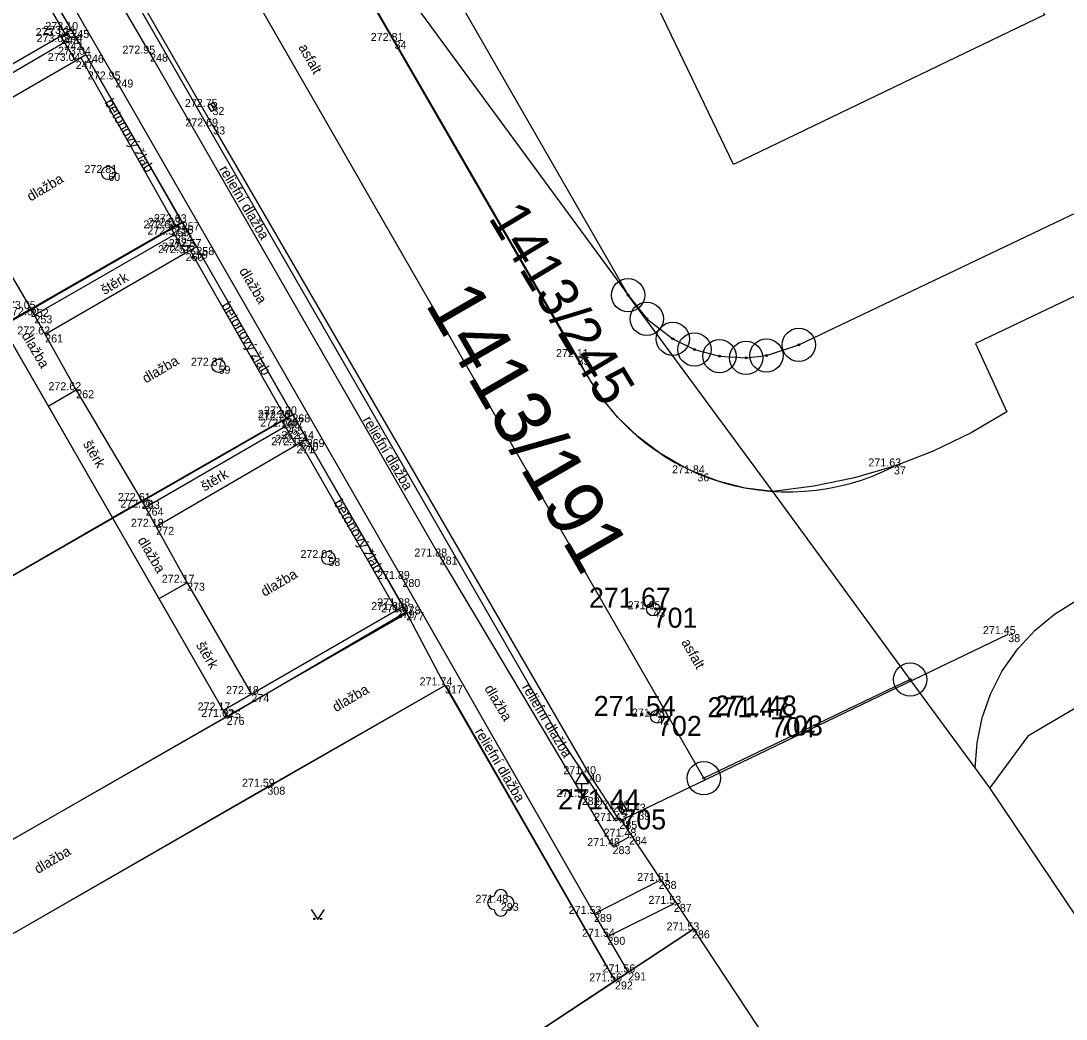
# Model space of a CAD drawing. Extents: x -771260 to -770828, y -1053564 to -1052811.
# Drawn here: x -770936.17 to -770904.82, y -1053218.28 to -1053188.34 of the extents above; entities that cross this region are included whole.
import ezdxf

# ---------------------------------------------------------------- set-up
doc = ezdxf.new("R2010")
doc.units = 0
for name, color, linetype in [('25_10_2019_asfalt', 7, 'Continuous'), ('25_10_2019_bet_zlab', 7, 'Continuous'), ('25_10_2019_budova', 7, 'Continuous'), ('25_10_2019_dlazba', 7, 'Continuous'), ('25_10_2019_dopravni_znacka', 7, 'Continuous'), ('25_10_2019_operna_stena', 7, 'Continuous'), ('25_10_2019_oploceni', 7, 'Continuous'), ('25_10_2019_popis_povrchu', 7, 'Continuous'), ('25_10_2019_priska', 7, 'Continuous'), ('25_10_2019_reliefni_dlazba', 7, 'Continuous'), ('25_10_2019_sachta', 7, 'Continuous'), ('25_10_2019_strom', 7, 'Continuous'), ('25_10_2019_vpust', 7, 'Continuous'), ('25_10_2019_zamereny_bod', 7, 'Continuous'), ('25_10_2019_zamereny_bod_cislo', 7, 'Continuous'), ('25_10_2019_zamereny_bod_vyska', 7, 'Continuous'), ('25_10_2019_znacka_zelen', 7, 'Continuous'), ('6_8_2021_zamereny_bod', 7, 'Continuous'), ('6_8_2021_zamereny_bod_cislo', 7, 'Continuous'), ('6_8_2021_zamereny_bod_vyska', 7, 'Continuous'), ('Default', 7, 'Continuous'), ('DKM_Hranice parcel', 7, 'Continuous'), ('DKM_Parcelní čísla', 7, 'Continuous'), ('DKM_Vnitřní kresba', 7, 'Continuous'), ('DKM_Značky bodu BP', 7, 'Continuous')]:
    doc.layers.add(name, color=color, linetype=linetype)

# ---------------------------------------------------------------- blocks, each defined once
blk = doc.blocks.new('POINT_DISPLAY')
at = {"layer": 'Default'}
blk.add_line((0, 0), (0, 0), dxfattribs=at)
blk = doc.blocks.new('6.200')
at = {"layer": '25_10_2019_sachta'}
blk.add_circle((0, 0), 10, dxfattribs=at)
blk = doc.blocks.new('6.301')
at = {"layer": '25_10_2019_vpust'}
blk.add_line((-5, 0), (5, 0), dxfattribs=at)
blk.add_lwpolyline([(-5, -5), (5, -5), (5, 5), (-5, 5)], close=True, dxfattribs=at)
blk = doc.blocks.new('5.270')
at = {"layer": '25_10_2019_dopravni_znacka'}
for p, q in [((0, 37.3), (-10, 20)), ((0, 37.3), (10, 20)), ((-10, 20), (10, 20)), ((0, 0), (0, 20)), ((-5, 0), (5, 0))]:
    blk.add_line(p, q, dxfattribs=at)
blk = doc.blocks.new('3.130')
at = {"layer": '25_10_2019_strom'}
blk.add_circle((0, 0), 0.01, dxfattribs=at)
for centre, start, end in [((0, 10), 0, 180), ((-10, 0), 90, 270), ((10, 0), 270, 90), ((0, -10), 180, 360)]:
    blk.add_arc(centre, 10, start, end, dxfattribs=at)
blk = doc.blocks.new('3.140')
at = {"layer": '25_10_2019_znacka_zelen'}
blk.add_lwpolyline([(-10, 15), (0, 0), (10, 15)], dxfattribs=at)
for centre in [(-5, 1), (-5, 1), (5, 1), (5, 1)]:
    blk.add_circle(centre, 1, dxfattribs=at)

msp = doc.modelspace()

# ---------------------------------------------------------------- linework, layer by layer
at = {"layer": '25_10_2019_asfalt'}
for p, q in [((-770924.965, -1053188.944), (-770936.518, -1053168.87)), ((-770941.646, -1053172.006), (-770930.406, -1053191.509)), ((-770919.477, -1053198.428), (-770924.965, -1053188.944)), ((-770930.406, -1053191.509), (-770919.126, -1053210.938)), ((-770917.653, -1053212.064), (-770906.557, -1053206.736)), ((-770919.126, -1053210.938), (-770918.222, -1053212.337)), ((-770918.222, -1053212.337), (-770917.653, -1053212.064))]:
    msp.add_line(p, q, dxfattribs=at)
msp.add_arc((-770913.156, -1053195.508), 6.962, 204.7939, 297.0875, dxfattribs=at)
at = {"layer": '25_10_2019_bet_zlab'}
for p, q in [((-770937.72, -1053183.717), (-770934.859, -1053188.733)), ((-770934.38, -1053189.454), (-770931.535, -1053194.49)), ((-770931.101, -1053195.234), (-770928.222, -1053200.257)), ((-770924.905, -1053206.017), (-770927.786, -1053200.997))]:
    msp.add_line(p, q, dxfattribs=at)
at = {"layer": '25_10_2019_budova'}
for p, q in [((-770950.052, -1053174.33), (-770930.001, -1053209.22)), ((-770946.881, -1053211.009), (-770933.431, -1053203.252)), ((-770930.001, -1053209.22), (-770943.484, -1053216.938))]:
    msp.add_line(p, q, dxfattribs=at)
at = {"layer": '25_10_2019_dlazba'}
for p, q in [((-770934.528, -1053189.544), (-770938.757, -1053191.977)), ((-770937.814, -1053193.683), (-770935.873, -1053196.983)), ((-770931.233, -1053195.31), (-770935.445, -1053197.749)), ((-770935.873, -1053196.983), (-770936.745, -1053197.484)), ((-770935.873, -1053196.983), (-770934.512, -1053199.42)), ((-770934.512, -1053199.42), (-770935.354, -1053199.905)), ((-770934.512, -1053199.42), (-770932.543, -1053202.741)), ((-770927.906, -1053201.069), (-770932.114, -1053203.518)), ((-770932.543, -1053202.741), (-770933.431, -1053203.252)), ((-770932.543, -1053202.741), (-770931.189, -1053205.195)), ((-770931.189, -1053205.195), (-770932.035, -1053205.681)), ((-770931.189, -1053205.195), (-770929.26, -1053208.536)), ((-770928.78, -1053211.313), (-770923.454, -1053208.277)), ((-770940.585, -1053218.118), (-770928.78, -1053211.313))]:
    msp.add_line(p, q, dxfattribs=at)
at = {"layer": '25_10_2019_operna_stena'}
for p, q in [((-770934.972, -1053188.8), (-770939.175, -1053191.221)), ((-770939.067, -1053191.417), (-770934.865, -1053188.979)), ((-770935.873, -1053196.983), (-770931.664, -1053194.565)), ((-770931.554, -1053194.755), (-770935.767, -1053197.173)), ((-770932.543, -1053202.741), (-770928.343, -1053200.328)), ((-770928.235, -1053200.512), (-770932.432, -1053202.943)), ((-770930.113, -1053209.026), (-770924.722, -1053205.905)), ((-770924.613, -1053206.081), (-770929.996, -1053209.229)), ((-770924.722, -1053205.905), (-770924.613, -1053206.081)), ((-770929.996, -1053209.229), (-770930.001, -1053209.22))]:
    msp.add_line(p, q, dxfattribs=at)
at = {"layer": '25_10_2019_oploceni'}
msp.add_lwpolyline([(-770916.046, -1053215.623), (-770917.956, -1053216.883), (-770918.354, -1053217.153), (-770920.995, -1053218.897)], dxfattribs=at)
at = {"layer": '25_10_2019_priska'}
for p, q in [((-770934.972, -1053188.8), (-770934.661, -1053188.616)), ((-770934.661, -1053188.616), (-770934.222, -1053189.358)), ((-770934.528, -1053189.544), (-770934.972, -1053188.8)), ((-770934.222, -1053189.358), (-770934.528, -1053189.544)), ((-770931.664, -1053194.565), (-770931.348, -1053194.382)), ((-770931.233, -1053195.31), (-770931.664, -1053194.565)), ((-770931.348, -1053194.382), (-770930.911, -1053195.125)), ((-770930.911, -1053195.125), (-770931.233, -1053195.31)), ((-770928.343, -1053200.328), (-770928.031, -1053200.145)), ((-770928.031, -1053200.145), (-770927.601, -1053200.885)), ((-770927.906, -1053201.069), (-770928.343, -1053200.328)), ((-770927.601, -1053200.885), (-770927.906, -1053201.069))]:
    msp.add_line(p, q, dxfattribs=at)
at = {"layer": '25_10_2019_reliefni_dlazba'}
for p, q in [((-770932.298, -1053189.326), (-770938.678, -1053178.275)), ((-770939.439, -1053179.5), (-770933.337, -1053190.101)), ((-770937.528, -1053183.602), (-770934.661, -1053188.616)), ((-770934.222, -1053189.358), (-770931.348, -1053194.382)), ((-770923.611, -1053204.409), (-770932.298, -1053189.326)), ((-770933.337, -1053190.101), (-770924.73, -1053205.082)), ((-770930.911, -1053195.125), (-770928.031, -1053200.145)), ((-770927.601, -1053200.885), (-770924.722, -1053205.905)), ((-770923.611, -1053204.409), (-770918.426, -1053213.095)), ((-770924.73, -1053205.082), (-770918.982, -1053215.13)), ((-770924.613, -1053206.081), (-770923.454, -1053208.277)), ((-770923.454, -1053208.277), (-770918.353, -1053217.152)), ((-770918.426, -1053213.095), (-770917.933, -1053212.812)), ((-770918.982, -1053215.13), (-770917.042, -1053214.138)), ((-770916.588, -1053214.828), (-770918.581, -1053215.815)), ((-770918.982, -1053215.13), (-770918.581, -1053215.815)), ((-770918.581, -1053215.815), (-770917.956, -1053216.882))]:
    msp.add_line(p, q, dxfattribs=at)
at = {"layer": 'DKM_Hranice parcel'}
for p, q in [((-770930.84, -1053174.19), (-770917.96, -1053196.57)), ((-770919.25, -1053198.88), (-770930.17, -1053179.94)), ((-770930.17, -1053179.94), (-770917.96, -1053196.57)), ((-770937.97, -1053182.85), (-770934.66, -1053188.61)), ((-770934.66, -1053188.61), (-770931.33, -1053194.39)), ((-770931.33, -1053194.39), (-770928.02, -1053200.16)), ((-770913.62, -1053202.46), (-770917.96, -1053196.57)), ((-770909.5, -1053208.1), (-770913.62, -1053202.46)), ((-770907.55, -1053210.75), (-770909.5, -1053208.1)), ((-770907.11, -1053211.35), (-770907.55, -1053210.75)), ((-770894.73, -1053229.78), (-770907.11, -1053211.35)), ((-770916, -1053215.59), (-770918.35, -1053217.14)), ((-770916, -1053215.59), (-770907.18, -1053228.94))]:
    msp.add_line(p, q, dxfattribs=at)
for points in [[(-770909.5, -1053208.1), (-770915.69, -1053211.06), (-770945.92, -1053158.51)], [(-770947.48, -1053162.13), (-770920.03, -1053209.83), (-770918.34, -1053212.34), (-770918.21, -1053212.26), (-770916, -1053215.59)], [(-770834.522, -1053163.203), (-770907.54, -1053198.02), (-770906.6, -1053200.07)], [(-770900.89, -1053185.76), (-770905.54, -1053188.01), (-770905.47, -1053188.16), (-770914.8, -1053192.65), (-770917.16, -1053187.74), (-770917.22, -1053187.77), (-770918.57, -1053184.99), (-770917.28, -1053184.36), (-770917.25, -1053184.42), (-770904.48, -1053178.23)], [(-770955.59, -1053200.67), (-770953.52, -1053199.47), (-770940.05, -1053191.71), (-770934.66, -1053188.61)], [(-770917.96, -1053196.57), (-770917.4, -1053197.28), (-770916.62, -1053197.88), (-770915.97, -1053198.2), (-770915.22, -1053198.4), (-770914.42, -1053198.45), (-770913.81, -1053198.38), (-770912.84, -1053198.06), (-770898.32, -1053191.14)], [(-770952.28, -1053206.45), (-770950.2, -1053205.25), (-770936.73, -1053197.5), (-770931.33, -1053194.39)], [(-770879.08, -1053196.19), (-770898, -1053205.11), (-770905.97, -1053209.8), (-770907.11, -1053211.35)], [(-770913.62, -1053202.46), (-770914.448, -1053202.354), (-770915.258, -1053202.15), (-770916.037, -1053201.851), (-770916.285, -1053201.732), (-770917.007, -1053201.313), (-770917.673, -1053200.81), (-770918.275, -1053200.231), (-770918.803, -1053199.585), (-770919.25, -1053198.88)], [(-770948.99, -1053212.23), (-770946.89, -1053211.01), (-770933.42, -1053203.26), (-770928.02, -1053200.16)], [(-770928.02, -1053200.16), (-770924.59, -1053206.11), (-770930, -1053209.21), (-770943.47, -1053216.95), (-770945.6, -1053218.17)], [(-770906.6, -1053200.07), (-770907.674, -1053200.699), (-770908.795, -1053201.239), (-770908.813, -1053201.247), (-770909.974, -1053201.695), (-770911.168, -1053202.047), (-770912.386, -1053202.303), (-770913.62, -1053202.46)], [(-770907.55, -1053210.75), (-770907.494, -1053209.994), (-770907.34, -1053209.252), (-770907.089, -1053208.537), (-770906.746, -1053207.861), (-770906.707, -1053207.796), (-770906.27, -1053207.177), (-770905.755, -1053206.621), (-770905.172, -1053206.137), (-770904.53, -1053205.735), (-770903.84, -1053205.42)], [(-770958.65, -1053228.48), (-770923.44, -1053208.27), (-770918.35, -1053217.14)], [(-770918.35, -1053217.14), (-770921.01, -1053218.9), (-770934.02, -1053227.51)]]:
    msp.add_lwpolyline(points, dxfattribs=at)
at = {"layer": 'DKM_Vnitřní kresba'}
for p, q in [((-770933.42, -1053203.26), (-770936.73, -1053197.5)), ((-770930, -1053209.21), (-770933.42, -1053203.26))]:
    msp.add_line(p, q, dxfattribs=at)
at = {"layer": 'DKM_Značky bodu BP'}
for centre, radius in [((-770917.96, -1053196.57), 0.5), ((-770917.96, -1053196.57), 0.0303), ((-770917.4, -1053197.28), 0.5), ((-770917.4, -1053197.28), 0.0303), ((-770916.62, -1053197.88), 0.5), ((-770915.97, -1053198.2), 0.5), ((-770912.84, -1053198.06), 0.5), ((-770916.62, -1053197.88), 0.0303), ((-770915.22, -1053198.4), 0.5), ((-770914.42, -1053198.45), 0.5), ((-770913.81, -1053198.38), 0.5), ((-770912.84, -1053198.06), 0.0303), ((-770915.97, -1053198.2), 0.0303), ((-770913.81, -1053198.38), 0.0303), ((-770915.22, -1053198.4), 0.0303), ((-770914.42, -1053198.45), 0.0303), ((-770909.5, -1053208.1), 0.5), ((-770909.5, -1053208.1), 0.0303), ((-770915.69, -1053211.06), 0.5), ((-770915.69, -1053211.06), 0.0303)]:
    msp.add_circle(centre, radius, dxfattribs=at)

# ---------------------------------------------------------------- block references
at = {"layer": '25_10_2019_dopravni_znacka', "xscale": 0.020000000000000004, "yscale": 0.020000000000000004}
msp.add_blockref('5.270', (-770919.352, -1053211.622), dxfattribs=at)
at = {"layer": '25_10_2019_sachta', "xscale": 0.020000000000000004, "yscale": 0.020000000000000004}
for p in [(-770933.553, -1053192.905), (-770930.246, -1053198.688), (-770926.951, -1053204.453), (-770917.207, -1053205.99), (-770917.085, -1053209.208)]:
    msp.add_blockref('6.200', p, dxfattribs=at)
at = {"layer": '25_10_2019_strom', "xscale": 0.020000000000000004, "yscale": 0.020000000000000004}
msp.add_blockref('3.130', (-770921.778, -1053214.796), dxfattribs=at)
at = {"layer": '25_10_2019_vpust'}
for p, xscale, yscale, rotation in [((-770930.428, -1053190.925), 0.02, 0.020000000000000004, -59.22110767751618), ((-770918.137, -1053211.969), 0.020000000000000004, 0.02, -57.61695499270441)]:
    msp.add_blockref('6.301', p, dxfattribs=dict(at, xscale=xscale, yscale=yscale, rotation=rotation))
at = {"layer": '25_10_2019_zamereny_bod', "xscale": 0.1, "yscale": 0.10000000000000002}
for p in [(-770934.662, -1053188.617), (-770934.972, -1053188.8), (-770934.86, -1053188.733), (-770924.965, -1053188.944), (-770934.865, -1053188.979), (-770934.529, -1053189.545), (-770934.222, -1053189.359), (-770932.299, -1053189.326), (-770933.338, -1053190.101), (-770930.428, -1053190.925), (-770930.406, -1053191.509), (-770933.553, -1053192.905), (-770931.664, -1053194.565), (-770931.535, -1053194.49), (-770931.348, -1053194.383), (-770931.554, -1053194.755), (-770930.911, -1053195.126), (-770931.233, -1053195.31), (-770931.101, -1053195.234), (-770935.874, -1053196.983), (-770935.767, -1053197.173), (-770935.445, -1053197.749), (-770919.477, -1053198.428), (-770930.246, -1053198.688), (-770934.512, -1053199.421), (-770928.031, -1053200.145), (-770928.344, -1053200.328), (-770928.235, -1053200.512), (-770928.222, -1053200.257), (-770927.906, -1053201.07), (-770927.786, -1053200.997), (-770927.602, -1053200.885), (-770909.986, -1053201.707), (-770915.882, -1053201.915), (-770932.543, -1053202.742), (-770932.432, -1053202.943), (-770932.114, -1053203.518), (-770926.951, -1053204.453), (-770923.611, -1053204.41), (-770931.189, -1053205.195), (-770924.73, -1053205.082), (-770924.906, -1053206.017), (-770924.723, -1053205.905), (-770924.614, -1053206.082), (-770917.207, -1053205.99), (-770906.557, -1053206.736), (-770923.454, -1053208.277), (-770929.26, -1053208.537), (-770930.113, -1053209.026), (-770930.001, -1053209.22), (-770917.085, -1053209.208), (-770919.126, -1053210.938), (-770928.781, -1053211.314), (-770919.352, -1053211.622), (-770918.137, -1053211.969), (-770917.653, -1053212.064), (-770918.222, -1053212.338), (-770918.426, -1053213.095), (-770917.934, -1053212.812), (-770917.043, -1053214.139), (-770921.778, -1053214.796), (-770916.589, -1053214.828), (-770918.982, -1053215.13), (-770918.581, -1053215.815), (-770916.046, -1053215.623), (-770918.354, -1053217.153), (-770917.956, -1053216.883)]:
    msp.add_blockref('POINT_DISPLAY', p, dxfattribs=at)
at = {"layer": '25_10_2019_znacka_zelen', "xscale": 0.020000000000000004, "yscale": 0.020000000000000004}
msp.add_blockref('3.140', (-770927.271, -1053215.298), dxfattribs=at)
at = {"layer": '6_8_2021_zamereny_bod', "xscale": 0.1, "yscale": 0.10000000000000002}
for p in [(-770917.22, -1053205.944), (-770917.09, -1053209.19), (-770913.683, -1053209.228), (-770913.458, -1053209.179), (-770918.16, -1053211.997)]:
    msp.add_blockref('POINT_DISPLAY', p, dxfattribs=at)

# ---------------------------------------------------------------- texts
at = {"layer": '25_10_2019_popis_povrchu'}
for s, rotation, p in [('asfalt', 299.5537, (-770927.858, -1053189.134)), ('betonový žlab', 300.687, (-770933.677, -1053190.789)), ('reliefní dlažba', 300.687, (-770930.239, -1053192.789)), ('dlažba', 30.687, (-770935.884, -1053193.765)), ('dlažba', 300.687, (-770929.636, -1053195.843)), ('štěrk', 30.687, (-770933.667, -1053196.566)), ('betonový žlab', 300.687, (-770930.17, -1053196.876)), ('dlažba', 300.687, (-770936.165, -1053197.776)), ('dlažba', 30.687, (-770932.423, -1053199.223)), ('reliefní dlažba', 300.687, (-770925.928, -1053200.306)), ('štěrk', 300.687, (-770934.322, -1053201.032)), ('štěrk', 30.687, (-770930.668, -1053202.463)), ('betonový žlab', 300.687, (-770926.805, -1053202.798)), ('dlažba', 300.687, (-770932.683, -1053203.921)), ('dlažba', 30.687, (-770928.866, -1053205.623)), ('štěrk', 300.687, (-770930.929, -1053207.065)), ('asfalt', 299.5537, (-770916.373, -1053206.978)), ('dlažba', 30.687, (-770926.722, -1053209.083)), ('dlažba', 300.687, (-770922.28, -1053208.364)), ('reliefní dlažba', 300.687, (-770921.155, -1053208.326)), ('reliefní dlažba', 300.687, (-770922.566, -1053209.659)), ('dlažba', 30.687, (-770935.663, -1053213.935))]:
    msp.add_text(s, height=0.3, rotation=rotation, dxfattribs=at).set_placement(p)
at = {"layer": '25_10_2019_zamereny_bod_cislo'}
for s, p in [('245', (-770934.662, -1053188.857)), ('243', (-770934.972, -1053189.04)), ('244', (-770934.86, -1053188.973)), ('34', (-770924.965, -1053189.184)), ('242', (-770934.865, -1053189.219)), ('247', (-770934.529, -1053189.785)), ('246', (-770934.222, -1053189.599)), ('248', (-770932.299, -1053189.566)), ('249', (-770933.338, -1053190.341)), ('32', (-770930.428, -1053191.165)), ('33', (-770930.406, -1053191.749)), ('60', (-770933.553, -1053193.145)), ('255', (-770931.664, -1053194.805)), ('256', (-770931.535, -1053194.73)), ('257', (-770931.348, -1053194.623)), ('254', (-770931.554, -1053194.995)), ('258', (-770930.911, -1053195.366)), ('260', (-770931.233, -1053195.55)), ('259', (-770931.101, -1053195.474)), ('252', (-770935.874, -1053197.223)), ('253', (-770935.767, -1053197.413)), ('261', (-770935.445, -1053197.989)), ('35', (-770919.477, -1053198.668)), ('59', (-770930.246, -1053198.928)), ('262', (-770934.512, -1053199.661)), ('268', (-770928.031, -1053200.385)), ('266', (-770928.344, -1053200.568)), ('265', (-770928.235, -1053200.752)), ('267', (-770928.222, -1053200.497)), ('271', (-770927.906, -1053201.31)), ('270', (-770927.786, -1053201.237)), ('269', (-770927.602, -1053201.125)), ('37', (-770909.986, -1053201.947)), ('36', (-770915.882, -1053202.155)), ('263', (-770932.543, -1053202.982)), ('264', (-770932.432, -1053203.183)), ('272', (-770932.114, -1053203.758)), ('58', (-770926.951, -1053204.693)), ('281', (-770923.611, -1053204.65)), ('273', (-770931.189, -1053205.435)), ('280', (-770924.73, -1053205.322)), ('279', (-770924.906, -1053206.257)), ('278', (-770924.723, -1053206.145)), ('277', (-770924.614, -1053206.322)), ('43', (-770917.207, -1053206.23)), ('38', (-770906.557, -1053206.976)), ('317', (-770923.454, -1053208.517)), ('274', (-770929.26, -1053208.777)), ('275', (-770930.113, -1053209.266)), ('276', (-770930.001, -1053209.46)), ('42', (-770917.085, -1053209.448)), ('40', (-770919.126, -1053211.178)), ('308', (-770928.781, -1053211.554)), ('282', (-770919.352, -1053211.862)), ('41', (-770918.137, -1053212.209)), ('39', (-770917.653, -1053212.304)), ('285', (-770918.222, -1053212.578)), ('283', (-770918.426, -1053213.335)), ('284', (-770917.934, -1053213.052)), ('288', (-770917.043, -1053214.379)), ('293', (-770921.778, -1053215.036)), ('287', (-770916.589, -1053215.068)), ('289', (-770918.982, -1053215.37)), ('290', (-770918.581, -1053216.055)), ('286', (-770916.046, -1053215.863)), ('292', (-770918.354, -1053217.393)), ('291', (-770917.956, -1053217.123))]:
    msp.add_text(s, height=0.24, dxfattribs=at).set_placement(p)
at = {"layer": '25_10_2019_zamereny_bod_vyska'}
for s, p in [('273.12 ', (-770935.732, -1053188.8)), ('273.11 ', (-770935.506, -1053188.733)), ('273.10 ', (-770935.44, -1053188.617)), ('273.03 ', (-770935.703, -1053188.979)), ('272.81 ', (-770925.68, -1053188.944)), ('273.04 ', (-770935.06, -1053189.359)), ('272.95 ', (-770933.128, -1053189.326)), ('273.04 ', (-770935.367, -1053189.545)), ('272.95 ', (-770934.167, -1053190.101)), ('272.75 ', (-770931.256, -1053190.925)), ('272.69 ', (-770931.242, -1053191.509)), ('272.81 ', (-770934.268, -1053192.905)), ('272.63 ', (-770932.37, -1053194.49)), ('272.63 ', (-770932.183, -1053194.383)), ('272.64 ', (-770932.499, -1053194.565)), ('272.57 ', (-770932.381, -1053194.755)), ('272.57 ', (-770931.738, -1053195.126)), ('272.57 ', (-770932.06, -1053195.31)), ('272.56 ', (-770931.94, -1053195.234)), ('273.05 ', (-770936.712, -1053196.983)), ('272.60 ', (-770936.619, -1053197.173)), ('272.62 ', (-770936.28, -1053197.749)), ('272.11 ', (-770920.123, -1053198.428)), ('272.37 ', (-770931.073, -1053198.688)), ('272.62 ', (-770935.347, -1053199.421)), ('272.20 ', (-770928.877, -1053200.145)), ('272.20 ', (-770929.068, -1053200.257)), ('272.21 ', (-770929.059, -1053200.328)), ('272.14 ', (-770928.995, -1053200.512)), ('272.15 ', (-770928.666, -1053201.07)), ('272.14 ', (-770928.546, -1053200.997)), ('272.14 ', (-770928.362, -1053200.885)), ('271.63 ', (-770910.753, -1053201.707)), ('271.84 ', (-770916.642, -1053201.915)), ('272.61 ', (-770933.264, -1053202.742)), ('272.18 ', (-770933.192, -1053202.943)), ('272.18 ', (-770932.874, -1053203.518)), ('272.02 ', (-770927.789, -1053204.453)), ('271.88 ', (-770924.371, -1053204.41)), ('271.89 ', (-770925.491, -1053205.082)), ('272.17 ', (-770931.948, -1053205.195)), ('271.88 ', (-770925.666, -1053206.017)), ('271.88 ', (-770925.483, -1053205.905)), ('271.87 ', (-770925.373, -1053206.082)), ('271.65 ', (-770917.974, -1053205.99)), ('271.45 ', (-770907.317, -1053206.736)), ('271.74 ', (-770924.214, -1053208.277)), ('272.18 ', (-770930.02, -1053208.537)), ('272.17 ', (-770930.872, -1053209.026)), ('271.62 ', (-770930.768, -1053209.22)), ('271.48 ', (-770917.845, -1053209.208)), ('271.40 ', (-770919.904, -1053210.938)), ('271.59 ', (-770929.542, -1053211.314)), ('271.52 ', (-770920.112, -1053211.622)), ('271.38 ', (-770918.897, -1053211.969)), ('271.43 ', (-770918.413, -1053212.064)), ('271.43 ', (-770918.982, -1053212.338)), ('271.48 ', (-770918.694, -1053212.812)), ('271.48 ', (-770919.186, -1053213.095)), ('271.51 ', (-770917.689, -1053214.139)), ('271.48 ', (-770922.538, -1053214.796)), ('271.53 ', (-770917.349, -1053214.828)), ('271.53 ', (-770919.742, -1053215.13)), ('271.54 ', (-770919.341, -1053215.815)), ('271.53 ', (-770916.806, -1053215.623)), ('271.56 ', (-770918.727, -1053216.883)), ('271.56 ', (-770919.125, -1053217.153))]:
    msp.add_text(s, height=0.24, dxfattribs=at).set_placement(p)
at = {"layer": '6_8_2021_zamereny_bod_cislo'}
for s, p in [('701', (-770917.22, -1053206.544)), ('702', (-770917.09, -1053209.79)), ('704', (-770913.683, -1053209.828)), ('703', (-770913.458, -1053209.779)), ('705', (-770918.16, -1053212.597))]:
    msp.add_text(s, height=0.6, dxfattribs=at).set_placement(p)
at = {"layer": '6_8_2021_zamereny_bod_vyska'}
for s, p in [('271.67 ', (-770919.133, -1053205.944)), ('271.54 ', (-770918.989, -1053209.19)), ('271.47 ', (-770915.58, -1053209.228)), ('271.48 ', (-770915.357, -1053209.179)), ('271.44 ', (-770920.059, -1053211.997))]:
    msp.add_text(s, height=0.6, dxfattribs=at).set_placement(p)
at = {"layer": 'DKM_Parcelní čísla'}
for s, height, rotation, p in [('1413/245', 1.2, 301, (-770922.171, -1053194.244)), ('1413/191', 1.7, 300, (-770924.066, -1053196.824))]:
    msp.add_text(s, height=height, rotation=rotation, dxfattribs=at).set_placement(p)

doc.saveas('drawing.dxf')
